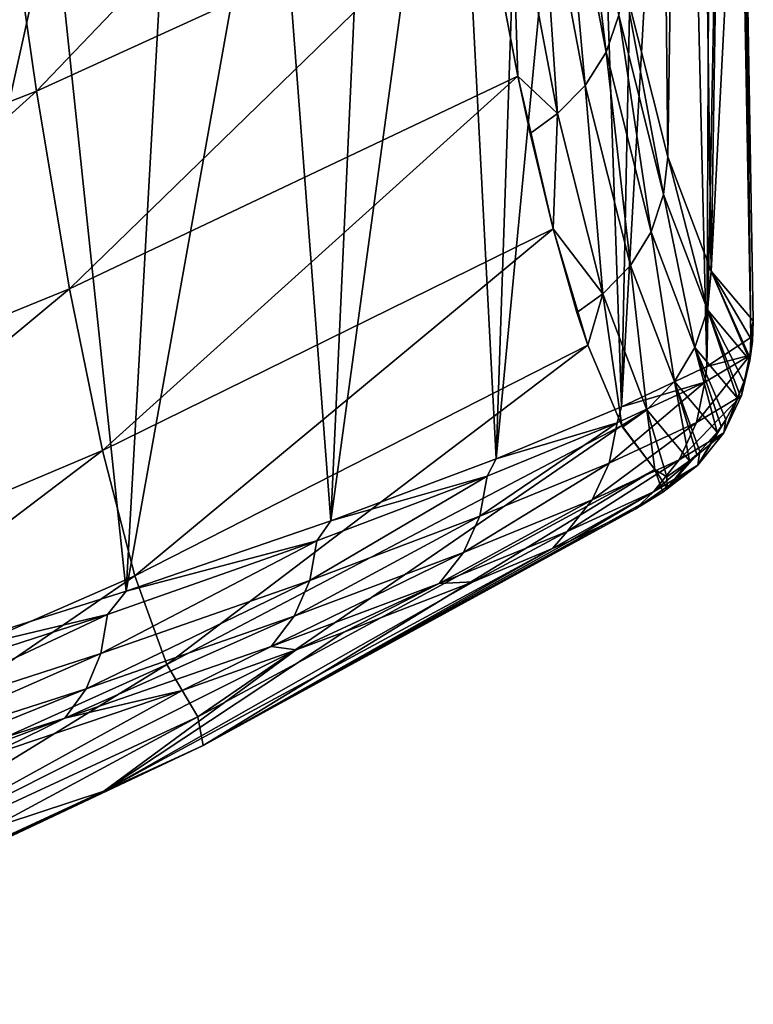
# Model space of a CAD drawing. Header units: metres. Extents: x -109 to 109, y -78 to 121.
# Tile 475 of 656: x 10.19 to 12.27, y -76.25 to -73.46. Entities that reach past the tile are written whole.
import ezdxf

# ---------------------------------------------------------------- set-up
doc = ezdxf.new("R2010")
doc.units = ezdxf.units.M
doc.layers.add('solid_508554_SW0001', color=7, linetype='CONTINUOUS')

msp = doc.modelspace()

# ---------------------------------------------------------------- linework, layer by layer
at = {"layer": 'solid_508554_SW0001'}
for points in [[(11.973764, -68.52137, 40.498421), (11.903597, -73.340485, 44.921181), (12.030787, -73.846863, 42.233547)], [(12.09246, -69.652077, 38.369831), (11.973764, -68.52137, 40.498421), (12.030787, -73.846863, 42.233547)], [(12.09246, -69.652077, 38.369831), (12.030787, -73.846863, 42.233547), (12.154388, -74.171059, 39.524956)], [(12.09246, -69.652077, 38.369831), (12.154388, -74.171059, 39.524956), (12.210323, -70.594444, 36.152103)], [(12.242404, -72.472809, 36.483746), (12.210323, -70.594444, 36.152103), (12.154388, -74.171059, 39.524956)], [(12.207095, -71.042679, 34.945389), (12.225155, -70.818863, 35.548565), (12.266859, -74.360329, 35.587921)], [(12.225155, -70.818863, 35.548565), (12.242404, -72.472809, 36.483746), (12.266859, -74.360329, 35.587921)], [(12.207095, -71.042679, 34.945389), (12.266859, -74.360329, 35.587921), (12.141273, -74.441986, 34.384167)], [(12.156241, -71.265289, 34.344242), (12.207095, -71.042679, 34.945389), (12.141273, -74.441986, 34.384167)], [(12.072782, -71.486107, 33.746754), (12.156241, -71.265289, 34.344242), (12.141273, -74.441986, 34.384167)], [(12.072782, -71.486107, 33.746754), (12.141273, -74.441986, 34.384167), (11.899226, -74.557365, 33.2076)], [(11.95699, -71.704567, 33.15453), (12.072782, -71.486107, 33.746754), (11.899226, -74.557365, 33.2076)], [(11.809259, -71.920074, 32.569256), (11.95699, -71.704567, 33.15453), (11.899226, -74.557365, 33.2076)], [(11.809259, -71.920074, 32.569256), (11.899226, -74.557365, 33.2076), (11.542672, -74.704773, 32.065975)], [(11.630095, -72.132027, 31.992617), (11.809259, -71.920074, 32.569256), (11.542672, -74.704773, 32.065975)], [(11.420069, -72.339905, 31.426157), (11.630095, -72.132027, 31.992617), (11.542672, -74.704773, 32.065975)], [(11.420069, -72.339905, 31.426157), (11.542672, -74.704773, 32.065975), (11.073047, -74.880852, 30.966288)], [(11.179822, -72.54319, 30.871342), (11.420069, -72.339905, 31.426157), (11.073047, -74.880852, 30.966288)], [(10.236492, -73.65966, 47.907982), (11.3993, -72.445488, 49.686649), (10.141033, -72.996536, 49.904312)], [(10.236492, -73.65966, 47.907982), (11.502453, -73.082016, 47.711723), (11.3993, -72.445488, 49.686649)], [(12.154388, -74.171059, 39.524956), (12.273741, -74.312752, 36.810631), (12.242404, -72.472809, 36.483746)], [(12.266859, -74.360329, 35.587921), (12.242404, -72.472809, 36.483746), (12.273741, -74.312752, 36.810631)], [(10.910074, -72.741394, 30.329617), (11.179822, -72.54319, 30.871342), (11.073047, -74.880852, 30.966288)], [(10.910074, -72.741394, 30.329617), (11.073047, -74.880852, 30.966288), (10.491837, -75.081039, 29.916487)], [(10.611621, -72.934029, 29.802391), (10.910074, -72.741394, 30.329617), (10.491837, -75.081039, 29.916487)], [(11.761084, -72.755333, 47.625126), (11.724781, -72.858452, 47.653793), (11.855398, -73.549179, 44.992199)], [(11.891362, -73.444267, 44.970428), (11.761084, -72.755333, 47.625126), (11.855398, -73.549179, 44.992199)], [(11.724781, -72.858452, 47.653793), (11.665399, -72.951439, 47.678314), (11.796318, -73.643761, 45.010544)], [(11.855398, -73.549179, 44.992199), (11.724781, -72.858452, 47.653793), (11.796318, -73.643761, 45.010544)], [(10.285324, -73.120651, 29.291018), (10.611621, -72.934029, 29.802391), (10.491837, -75.081039, 29.916487)], [(11.665399, -72.951439, 47.678314), (11.58597, -73.029533, 47.69743), (11.717141, -73.72319, 45.024525)], [(11.796318, -73.643761, 45.010544), (11.665399, -72.951439, 47.678314), (11.717141, -73.72319, 45.024525)], [(8.938218, -74.169571, 48.081223), (10.236492, -73.65966, 47.907982), (10.141033, -72.996536, 49.904312)], [(11.58597, -73.029533, 47.69743), (11.50379, -73.089653, 47.685787), (11.604285, -73.617416, 45.711788)], [(11.717141, -73.72319, 45.024525), (11.58597, -73.029533, 47.69743), (11.604285, -73.617416, 45.711788)], [(10.330773, -74.221527, 45.884159), (11.502453, -73.082016, 47.711723), (10.236492, -73.65966, 47.907982)], [(10.330773, -74.221527, 45.884159), (11.604285, -73.617416, 45.711788), (11.502453, -73.082016, 47.711723)], [(11.604285, -73.617416, 45.711788), (11.50379, -73.089653, 47.685787), (11.502453, -73.082016, 47.711723)], [(10.285324, -73.120651, 29.291018), (10.491837, -75.081039, 29.916487), (9.802035, -75.298767, 28.92662)], [(9.932111, -73.300804, 28.796803), (10.285324, -73.120651, 29.291018), (9.802035, -75.298767, 28.92662)], [(12.018954, -73.953827, 42.275219), (11.903597, -73.340485, 44.921181), (11.891362, -73.444267, 44.970428)], [(12.018954, -73.953827, 42.275219), (12.030787, -73.846863, 42.233547), (11.903597, -73.340485, 44.921181)], [(11.891362, -73.444267, 44.970428), (11.855398, -73.549179, 44.992199), (11.983322, -74.060066, 42.289978)], [(12.018954, -73.953827, 42.275219), (11.891362, -73.444267, 44.970428), (11.983322, -74.060066, 42.289978)], [(11.855398, -73.549179, 44.992199), (11.796318, -73.643761, 45.010544), (11.924541, -74.155838, 42.30204)], [(11.983322, -74.060066, 42.289978), (11.855398, -73.549179, 44.992199), (11.924541, -74.155838, 42.30204)], [(10.423964, -74.680939, 43.838032), (11.604285, -73.617416, 45.711788), (10.330773, -74.221527, 45.884159)], [(10.423964, -74.680939, 43.838032), (11.704593, -74.050964, 43.691429), (11.604285, -73.617416, 45.711788)], [(11.704593, -74.050964, 43.691429), (11.639472, -73.780304, 45.008865), (11.604285, -73.617416, 45.711788)], [(11.717141, -73.72319, 45.024525), (11.604285, -73.617416, 45.711788), (11.639472, -73.780304, 45.008865)], [(9.023438, -74.754906, 46.036636), (10.236492, -73.65966, 47.907982), (8.938218, -74.169571, 48.081223)], [(9.023438, -74.754906, 46.036636), (10.330773, -74.221527, 45.884159), (10.236492, -73.65966, 47.907982)], [(11.796318, -73.643761, 45.010544), (11.717141, -73.72319, 45.024525), (11.845611, -74.236259, 42.310795)], [(11.924541, -74.155838, 42.30204), (11.796318, -73.643761, 45.010544), (11.845611, -74.236259, 42.310795)], [(11.717141, -73.72319, 45.024525), (11.639472, -73.780304, 45.008865), (11.704593, -74.050964, 43.691429)], [(11.845611, -74.236259, 42.310795), (11.717141, -73.72319, 45.024525), (11.704593, -74.050964, 43.691429)], [(12.14329, -74.281296, 39.551311), (12.030787, -73.846863, 42.233547), (12.018954, -73.953827, 42.275219)], [(12.14329, -74.281296, 39.551311), (12.154388, -74.171059, 39.524956), (12.030787, -73.846863, 42.233547)], [(12.018954, -73.953827, 42.275219), (11.983322, -74.060066, 42.289978), (12.107982, -74.38839, 39.558964)], [(12.14329, -74.281296, 39.551311), (12.018954, -73.953827, 42.275219), (12.107982, -74.38839, 39.558964)], [(10.515943, -75.037079, 41.774849), (11.704593, -74.050964, 43.691429), (10.423964, -74.680939, 43.838032)], [(10.515943, -75.037079, 41.774849), (11.80313, -74.382034, 41.655827), (11.704593, -74.050964, 43.691429)], [(11.80313, -74.382034, 41.655827), (11.772435, -74.289284, 42.295422), (11.704593, -74.050964, 43.691429)], [(11.845611, -74.236259, 42.310795), (11.704593, -74.050964, 43.691429), (11.772435, -74.289284, 42.295422)], [(11.983322, -74.060066, 42.289978), (11.924541, -74.155838, 42.30204), (12.04949, -74.484924, 39.564671)], [(12.107982, -74.38839, 39.558964), (11.983322, -74.060066, 42.289978), (12.04949, -74.484924, 39.564671)], [(11.924541, -74.155838, 42.30204), (11.845611, -74.236259, 42.310795), (11.970801, -74.565979, 39.568134)], [(12.04949, -74.484924, 39.564671), (11.924541, -74.155838, 42.30204), (11.970801, -74.565979, 39.568134)], [(12.263763, -74.424896, 36.811813), (12.154388, -74.171059, 39.524956), (12.14329, -74.281296, 39.551311)], [(12.271764, -74.370903, 36.81115), (12.273741, -74.312752, 36.810631), (12.154388, -74.171059, 39.524956)], [(12.265041, -74.418427, 36.811745), (12.154388, -74.171059, 39.524956), (12.263763, -74.424896, 36.811813)], [(12.265041, -74.418427, 36.811745), (12.271764, -74.370903, 36.81115), (12.154388, -74.171059, 39.524956)], [(9.107876, -75.237335, 43.967934), (10.330773, -74.221527, 45.884159), (9.023438, -74.754906, 46.036636)], [(9.107876, -75.237335, 43.967934), (10.423964, -74.680939, 43.838032), (10.330773, -74.221527, 45.884159)], [(11.845611, -74.236259, 42.310795), (11.772435, -74.289284, 42.295422), (11.80313, -74.382034, 41.655827)], [(11.845611, -74.236259, 42.310795), (11.80313, -74.382034, 41.655827), (11.899685, -74.610214, 39.610283)], [(11.970801, -74.565979, 39.568134), (11.845611, -74.236259, 42.310795), (11.899685, -74.610214, 39.610283)], [(12.14329, -74.281296, 39.551311), (12.107982, -74.38839, 39.558964), (12.228771, -74.532356, 36.812309)], [(12.234262, -74.519875, 36.812313), (12.14329, -74.281296, 39.551311), (12.228771, -74.532356, 36.812309)], [(12.247094, -74.486267, 36.812237), (12.263763, -74.424896, 36.811813), (12.14329, -74.281296, 39.551311)], [(12.234262, -74.519875, 36.812313), (12.247094, -74.486267, 36.812237), (12.14329, -74.281296, 39.551311)], [(12.264571, -74.409767, 35.584824), (12.266859, -74.360329, 35.587921), (12.273741, -74.312752, 36.810631)], [(12.264571, -74.409767, 35.584824), (12.273741, -74.312752, 36.810631), (12.271764, -74.370903, 36.81115)], [(12.264571, -74.409767, 35.584824), (12.141273, -74.441986, 34.384167), (12.266859, -74.360329, 35.587921)], [(10.606537, -75.289406, 39.699905), (11.80313, -74.382034, 41.655827), (10.515943, -75.037079, 41.774849)], [(10.606537, -75.289406, 39.699905), (11.899685, -74.610214, 39.610283), (11.80313, -74.382034, 41.655827)], [(12.107982, -74.38839, 39.558964), (12.04949, -74.484924, 39.564671), (12.170561, -74.629234, 36.811604)], [(12.182809, -74.612556, 36.811821), (12.107982, -74.38839, 39.558964), (12.170561, -74.629234, 36.811604)], [(12.196105, -74.592659, 36.812023), (12.228771, -74.532356, 36.812309), (12.107982, -74.38839, 39.558964)], [(12.182809, -74.612556, 36.811821), (12.196105, -74.592659, 36.812023), (12.107982, -74.38839, 39.558964)], [(12.240362, -74.525032, 35.591702), (12.271764, -74.370903, 36.81115), (12.265041, -74.418427, 36.811745)], [(12.264571, -74.409767, 35.584824), (12.271764, -74.370903, 36.81115), (12.240362, -74.525032, 35.591702)], [(12.264571, -74.409767, 35.584824), (12.240362, -74.525032, 35.591702), (12.112622, -74.601761, 34.379108)], [(12.136135, -74.486855, 34.366318), (12.264571, -74.409767, 35.584824), (12.112622, -74.601761, 34.379108)], [(12.136135, -74.486855, 34.366318), (12.141273, -74.441986, 34.384167), (12.264571, -74.409767, 35.584824)], [(12.240362, -74.525032, 35.591702), (12.265041, -74.418427, 36.811745), (12.263763, -74.424896, 36.811813)], [(12.136135, -74.486855, 34.366318), (11.899226, -74.557365, 33.2076), (12.141273, -74.441986, 34.384167)], [(12.240362, -74.525032, 35.591702), (12.263763, -74.424896, 36.811813), (12.247094, -74.486267, 36.812237)], [(12.136135, -74.486855, 34.366318), (12.112622, -74.601761, 34.379108), (11.863958, -74.716637, 33.188553)], [(11.886546, -74.602364, 33.169849), (12.136135, -74.486855, 34.366318), (11.863958, -74.716637, 33.188553)], [(11.886546, -74.602364, 33.169849), (11.899226, -74.557365, 33.2076), (12.136135, -74.486855, 34.366318)], [(12.04949, -74.484924, 39.564671), (11.970801, -74.565979, 39.568134), (12.092107, -74.710564, 36.809738)], [(12.112994, -74.692322, 36.810299), (12.04949, -74.484924, 39.564671), (12.092107, -74.710564, 36.809738)], [(12.121636, -74.684151, 36.81052), (12.170561, -74.629234, 36.811604), (12.04949, -74.484924, 39.564671)], [(12.112994, -74.692322, 36.810299), (12.121636, -74.684151, 36.81052), (12.04949, -74.484924, 39.564671)], [(12.189816, -74.63134, 35.599602), (12.247094, -74.486267, 36.812237), (12.234262, -74.519875, 36.812313)], [(12.240362, -74.525032, 35.591702), (12.247094, -74.486267, 36.812237), (12.189816, -74.63134, 35.599602)], [(12.240362, -74.525032, 35.591702), (12.189816, -74.63134, 35.599602), (12.063012, -74.707573, 34.39526)], [(12.112622, -74.601761, 34.379108), (12.240362, -74.525032, 35.591702), (12.063012, -74.707573, 34.39526)], [(12.189816, -74.63134, 35.599602), (12.234262, -74.519875, 36.812313), (12.228771, -74.532356, 36.812309)], [(11.886546, -74.602364, 33.169849), (11.542672, -74.704773, 32.065975), (11.899226, -74.557365, 33.2076)], [(12.189816, -74.63134, 35.599602), (12.228771, -74.532356, 36.812309), (12.196105, -74.592659, 36.812023)], [(11.970801, -74.565979, 39.568134), (11.899685, -74.610214, 39.610283), (11.902143, -74.614731, 39.557514)], [(11.970801, -74.565979, 39.568134), (11.902143, -74.614731, 39.557514), (11.993935, -74.735397, 37.561043)], [(11.970801, -74.565979, 39.568134), (11.993935, -74.735397, 37.561043), (12.027963, -74.755577, 36.807812)], [(12.092107, -74.710564, 36.809738), (11.970801, -74.565979, 39.568134), (12.027963, -74.755577, 36.807812)], [(10.694859, -75.438049, 37.618515), (11.899685, -74.610214, 39.610283), (10.606537, -75.289406, 39.699905)], [(10.694859, -75.438049, 37.618515), (11.993935, -74.735397, 37.561043), (11.899685, -74.610214, 39.610283)], [(11.886546, -74.602364, 33.169849), (11.863958, -74.716637, 33.188553), (11.496161, -74.867714, 32.033237)], [(11.517614, -74.754311, 32.008762), (11.886546, -74.602364, 33.169849), (11.496161, -74.867714, 32.033237)], [(11.517614, -74.754311, 32.008762), (11.542672, -74.704773, 32.065975), (11.886546, -74.602364, 33.169849)], [(12.112622, -74.601761, 34.379108), (12.063012, -74.707573, 34.39526), (11.815778, -74.821541, 33.212917)], [(11.863958, -74.716637, 33.188553), (12.112622, -74.601761, 34.379108), (11.815778, -74.821541, 33.212917)], [(11.993935, -74.735397, 37.561043), (11.902143, -74.614731, 39.557514), (11.899685, -74.610214, 39.610283)], [(12.115746, -74.722771, 35.608093), (12.196105, -74.592659, 36.812023), (12.182809, -74.612556, 36.811821)], [(12.189816, -74.63134, 35.599602), (12.196105, -74.592659, 36.812023), (12.115746, -74.722771, 35.608093)], [(12.115746, -74.722771, 35.608093), (12.182809, -74.612556, 36.811821), (12.170561, -74.629234, 36.811604)], [(12.189816, -74.63134, 35.599602), (12.115746, -74.722771, 35.608093), (11.990067, -74.798409, 34.413872)], [(12.063012, -74.707573, 34.39526), (12.189816, -74.63134, 35.599602), (11.990067, -74.798409, 34.413872)], [(12.115746, -74.722771, 35.608093), (12.170561, -74.629234, 36.811604), (12.121636, -74.684151, 36.81052)], [(9.191429, -75.615921, 41.880356), (10.423964, -74.680939, 43.838032), (9.107876, -75.237335, 43.967934)], [(9.191429, -75.615921, 41.880356), (10.515943, -75.037079, 41.774849), (10.423964, -74.680939, 43.838032)], [(12.112994, -74.692322, 36.810299), (12.029332, -74.787628, 35.760071), (12.121636, -74.684151, 36.81052)], [(12.115746, -74.722771, 35.608093), (12.121636, -74.684151, 36.81052), (12.029332, -74.787628, 35.760071)], [(12.112994, -74.692322, 36.810299), (12.092107, -74.710564, 36.809738), (12.029332, -74.787628, 35.760071)], [(11.517614, -74.754311, 32.008762), (11.073047, -74.880852, 30.966288), (11.542672, -74.704773, 32.065975)], [(11.863958, -74.716637, 33.188553), (11.815778, -74.821541, 33.212917), (11.449879, -74.971291, 32.065598)], [(11.496161, -74.867714, 32.033237), (11.863958, -74.716637, 33.188553), (11.449879, -74.971291, 32.065598)], [(12.063012, -74.707573, 34.39526), (11.990067, -74.798409, 34.413872), (11.744687, -74.911217, 33.241581)], [(11.815778, -74.821541, 33.212917), (12.063012, -74.707573, 34.39526), (11.744687, -74.911217, 33.241581)], [(12.115746, -74.722771, 35.608093), (12.016261, -74.799255, 35.512802), (11.938206, -74.848022, 34.712566)], [(11.990067, -74.798409, 34.413872), (12.115746, -74.722771, 35.608093), (11.938206, -74.848022, 34.712566)], [(12.115746, -74.722771, 35.608093), (12.029332, -74.787628, 35.760071), (12.016261, -74.799255, 35.512802)], [(12.092107, -74.710564, 36.809738), (12.027963, -74.755577, 36.807812), (12.029332, -74.787628, 35.760071)], [(10.710618, -75.519043, 35.537106), (11.993935, -74.735397, 37.561043), (10.694859, -75.438049, 37.618515)], [(10.710618, -75.519043, 35.537106), (12.016261, -74.799255, 35.512802), (11.993935, -74.735397, 37.561043)], [(11.517614, -74.754311, 32.008762), (11.496161, -74.867714, 32.033237), (11.012958, -75.050346, 30.925858)], [(11.033105, -74.938034, 30.895885), (11.517614, -74.754311, 32.008762), (11.012958, -75.050346, 30.925858)], [(11.033105, -74.938034, 30.895885), (11.073047, -74.880852, 30.966288), (11.517614, -74.754311, 32.008762)], [(12.029332, -74.787628, 35.760071), (12.027963, -74.755577, 36.807812), (11.993935, -74.735397, 37.561043)], [(12.016261, -74.799255, 35.512802), (12.029332, -74.787628, 35.760071), (11.993935, -74.735397, 37.561043)], [(11.938206, -74.848022, 34.712566), (12.016261, -74.799255, 35.512802), (10.710618, -75.519043, 35.537106)], [(11.990067, -74.798409, 34.413872), (11.753719, -74.937332, 33.67791), (11.702829, -74.959846, 33.461765)], [(11.744687, -74.911217, 33.241581), (11.990067, -74.798409, 34.413872), (11.702829, -74.959846, 33.461765)], [(11.990067, -74.798409, 34.413872), (11.938206, -74.848022, 34.712566), (11.753719, -74.937332, 33.67791)], [(11.815778, -74.821541, 33.212917), (11.744687, -74.911217, 33.241581), (11.381347, -75.059288, 32.104042)], [(11.449879, -74.971291, 32.065598), (11.815778, -74.821541, 33.212917), (11.381347, -75.059288, 32.104042)], [(11.938206, -74.848022, 34.712566), (10.710618, -75.519043, 35.537106), (11.753719, -74.937332, 33.67791)], [(11.496161, -74.867714, 32.033237), (11.449879, -74.971291, 32.065598), (10.969001, -75.152267, 30.965836)], [(11.012958, -75.050346, 30.925858), (11.496161, -74.867714, 32.033237), (10.969001, -75.152267, 30.965836)], [(11.033105, -74.938034, 30.895885), (10.491837, -75.081039, 29.916487), (11.073047, -74.880852, 30.966288)], [(11.381347, -75.059288, 32.104042), (11.744687, -74.911217, 33.241581), (11.477371, -75.054314, 32.66824)], [(11.744687, -74.911217, 33.241581), (11.702829, -74.959846, 33.461765), (11.477371, -75.054314, 32.66824)], [(11.033105, -74.938034, 30.895885), (11.012958, -75.050346, 30.925858), (10.419421, -75.258202, 29.878204)], [(10.438128, -75.147125, 29.843119), (11.033105, -74.938034, 30.895885), (10.419421, -75.258202, 29.878204)], [(10.438128, -75.147125, 29.843119), (10.491837, -75.081039, 29.916487), (11.033105, -74.938034, 30.895885)], [(11.753719, -74.937332, 33.67791), (10.710618, -75.519043, 35.537106), (11.702829, -74.959846, 33.461765)], [(11.702829, -74.959846, 33.461765), (10.710618, -75.519043, 35.537106), (10.427982, -75.649086, 33.453712)], [(11.477371, -75.054314, 32.66824), (11.702829, -74.959846, 33.461765), (10.427982, -75.649086, 33.453712)], [(11.449879, -74.971291, 32.065598), (11.381347, -75.059288, 32.104042), (10.903684, -75.238129, 31.013594)], [(10.969001, -75.152267, 30.965836), (11.449879, -74.971291, 32.065598), (10.903684, -75.238129, 31.013594)], [(9.273951, -75.889999, 39.779163), (10.515943, -75.037079, 41.774849), (9.191429, -75.615921, 41.880356)], [(9.273951, -75.889999, 39.779163), (10.606537, -75.289406, 39.699905), (10.515943, -75.037079, 41.774849)], [(11.012958, -75.050346, 30.925858), (10.969001, -75.152267, 30.965836), (10.378165, -75.3582, 29.925283)], [(10.419421, -75.258202, 29.878204), (11.012958, -75.050346, 30.925858), (10.378165, -75.3582, 29.925283)], [(11.477371, -75.054314, 32.66824), (10.427982, -75.649086, 33.453712), (11.11028, -75.196976, 31.689219)], [(10.903684, -75.238129, 31.013594), (11.381347, -75.059288, 32.104042), (10.974279, -75.247414, 31.3843)], [(11.381347, -75.059288, 32.104042), (11.11028, -75.196976, 31.689219), (10.974279, -75.247414, 31.3843)], [(11.381347, -75.059288, 32.104042), (11.477371, -75.054314, 32.66824), (11.11028, -75.196976, 31.689219)], [(10.438128, -75.147125, 29.843119), (9.802035, -75.298767, 28.92662), (10.491837, -75.081039, 29.916487)], [(10.438128, -75.147125, 29.843119), (10.419421, -75.258202, 29.878204), (9.722065, -75.483208, 28.9004)], [(9.739226, -75.373459, 28.860655), (10.438128, -75.147125, 29.843119), (9.722065, -75.483208, 28.9004)], [(9.739226, -75.373459, 28.860655), (9.802035, -75.298767, 28.92662), (10.438128, -75.147125, 29.843119)], [(10.969001, -75.152267, 30.965836), (10.903684, -75.238129, 31.013594), (10.31666, -75.441559, 29.981735)], [(10.378165, -75.3582, 29.925283), (10.969001, -75.152267, 30.965836), (10.31666, -75.441559, 29.981735)], [(10.427982, -75.649086, 33.453712), (10.974279, -75.247414, 31.3843), (11.11028, -75.196976, 31.689219)], [(10.419421, -75.258202, 29.878204), (10.378165, -75.3582, 29.925283), (9.683842, -75.581123, 28.953978)], [(9.722065, -75.483208, 28.9004), (10.419421, -75.258202, 29.878204), (9.683842, -75.581123, 28.953978)], [(10.650339, -75.363419, 30.740679), (10.974279, -75.247414, 31.3843), (9.688757, -75.892601, 31.346832)], [(10.427982, -75.649086, 33.453712), (9.688757, -75.892601, 31.346832), (10.974279, -75.247414, 31.3843)], [(10.31666, -75.441559, 29.981735), (10.903684, -75.238129, 31.013594), (10.650339, -75.363419, 30.740679)], [(10.903684, -75.238129, 31.013594), (10.974279, -75.247414, 31.3843), (10.650339, -75.363419, 30.740679)], [(9.354652, -76.059456, 37.669666), (10.606537, -75.289406, 39.699905), (9.273951, -75.889999, 39.779163)], [(9.354652, -76.059456, 37.669666), (10.694859, -75.438049, 37.618515), (10.606537, -75.289406, 39.699905)], [(10.378165, -75.3582, 29.925283), (10.31666, -75.441559, 29.981735), (9.626687, -75.661751, 29.018404)], [(9.683842, -75.581123, 28.953978), (10.378165, -75.3582, 29.925283), (9.626687, -75.661751, 29.018404)], [(10.650339, -75.363419, 30.740679), (9.688757, -75.892601, 31.346832), (10.094414, -75.550812, 29.825369)], [(10.31666, -75.441559, 29.981735), (10.650339, -75.363419, 30.740679), (10.094414, -75.550812, 29.825369)], [(9.370751, -76.151527, 35.558014), (10.694859, -75.438049, 37.618515), (9.354652, -76.059456, 37.669666)], [(9.370751, -76.151527, 35.558014), (10.710618, -75.519043, 35.537106), (10.694859, -75.438049, 37.618515)], [(9.626687, -75.661751, 29.018404), (10.31666, -75.441559, 29.981735), (9.677773, -75.682671, 29.247862)], [(10.31666, -75.441559, 29.981735), (10.094414, -75.550812, 29.825369), (9.677773, -75.682671, 29.247862)], [(10.427982, -75.649086, 33.453712), (10.710618, -75.519043, 35.537106), (9.370751, -76.151527, 35.558014)], [(10.427982, -75.649086, 33.453712), (9.370751, -76.151527, 35.558014), (9.120488, -76.2547, 33.443989)], [(10.427982, -75.649086, 33.453712), (9.120488, -76.2547, 33.443989), (9.688757, -75.892601, 31.346832)]]:
    msp.add_3dface(points, dxfattribs=at)

doc.saveas('drawing.dxf')
